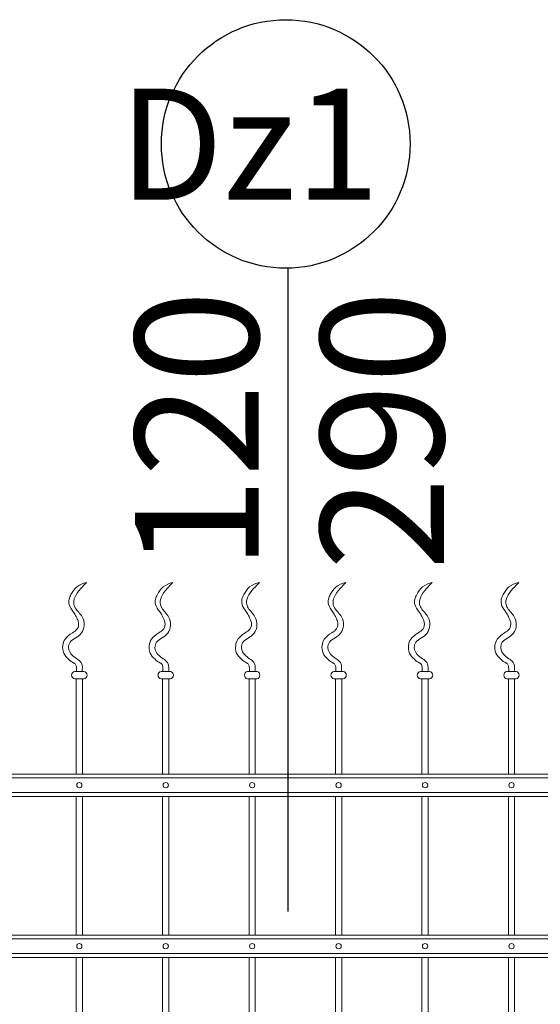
# Model space of a CAD drawing. Header units: millimetres. Extents: x 6567289036 to 6568990308, y 5976640423 to 5977332400.
# Tile 318 of 334: x 6568954751 to 6568955594, y 5976947097 to 5976948693. Entities that reach past the tile are written whole.
import ezdxf

# ---------------------------------------------------------------- set-up
doc = ezdxf.new("R2010")
doc.units = ezdxf.units.MM
doc.layers.add('AR_Drzwi', color=3, linetype='Continuous', lineweight=18)
doc.layers.add('INWENTARYZACJA', color=7, linetype='Continuous', lineweight=13)
doc.styles.add('textKiL100', font='romans.shx', dxfattribs={"width": 0.8, "height": 20})

# ---------------------------------------------------------------- blocks, each defined once
blk = doc.blocks.new('furtka')
at = {"layer": 'INWENTARYZACJA', "color": 3}
for p, q in [((6568944800.366087, 5976947828.024062), (6568944815.319587, 5976947828.024062)), ((6568944940.366087, 5976947828.024062), (6568944955.319587, 5976947828.024062)), ((6568945080.366087, 5976947828.024062), (6568945095.319587, 5976947828.024062)), ((6568945220.366087, 5976947828.024062), (6568945235.319587, 5976947828.024062)), ((6568945360.366087, 5976947828.024062), (6568945375.319587, 5976947828.024062)), ((6568945500.366087, 5976947828.024062), (6568945515.319587, 5976947828.024062)), ((6568944815.319587, 5976947816.024062), (6568944800.366087, 5976947816.024062)), ((6568944802.842836, 5976947661.732553), (6568944802.842836, 5976947816.024062)), ((6568944812.842836, 5976947661.732553), (6568944812.842836, 5976947816.024062)), ((6568944955.319587, 5976947816.024062), (6568944940.366087, 5976947816.024062)), ((6568944942.842836, 5976947661.732553), (6568944942.842836, 5976947816.024062)), ((6568944952.842836, 5976947661.732553), (6568944952.842836, 5976947816.024062)), ((6568945095.319587, 5976947816.024062), (6568945080.366087, 5976947816.024062)), ((6568945082.842836, 5976947661.732553), (6568945082.842836, 5976947816.024062)), ((6568945092.842836, 5976947661.732553), (6568945092.842836, 5976947816.024062)), ((6568945235.319587, 5976947816.024062), (6568945220.366087, 5976947816.024062)), ((6568945222.842836, 5976947661.732553), (6568945222.842836, 5976947816.024062)), ((6568945232.842836, 5976947661.732553), (6568945232.842836, 5976947816.024062)), ((6568945375.319587, 5976947816.024062), (6568945360.366087, 5976947816.024062)), ((6568945362.842836, 5976947661.732553), (6568945362.842836, 5976947816.024062)), ((6568945372.842836, 5976947661.732553), (6568945372.842836, 5976947816.024062)), ((6568945515.319587, 5976947816.024062), (6568945500.366087, 5976947816.024062)), ((6568945502.842836, 5976947661.732553), (6568945502.842836, 5976947816.024062)), ((6568945512.842836, 5976947661.732553), (6568945512.842836, 5976947816.024062)), ((6568944580.342835, 5976947661.732553), (6568945735.342835, 5976947661.732553)), ((6568944580.342835, 5976947655.732553), (6568945735.342835, 5976947655.732553)), ((6568944580.342835, 5976947631.542539), (6568945735.342835, 5976947631.54254)), ((6568944580.342835, 5976947625.542539), (6568945735.342835, 5976947625.542539)), ((6568944802.842836, 5976947400.834135), (6568944802.842836, 5976947625.542539)), ((6568944812.842836, 5976947400.834135), (6568944812.842836, 5976947625.542539)), ((6568944942.842836, 5976947400.834135), (6568944942.842836, 5976947625.542539)), ((6568944952.842836, 5976947400.834135), (6568944952.842836, 5976947625.542539)), ((6568945082.842836, 5976947400.834135), (6568945082.842836, 5976947625.542539)), ((6568945092.842836, 5976947400.834135), (6568945092.842836, 5976947625.542539)), ((6568945222.842836, 5976947400.834135), (6568945222.842836, 5976947625.542539)), ((6568945232.842836, 5976947400.834135), (6568945232.842836, 5976947625.542539)), ((6568945362.842836, 5976947400.834135), (6568945362.842836, 5976947625.542539)), ((6568945372.842836, 5976947400.834135), (6568945372.842836, 5976947625.542539)), ((6568945502.842836, 5976947400.834135), (6568945502.842836, 5976947625.542539)), ((6568945512.842836, 5976947400.834135), (6568945512.842836, 5976947625.542539)), ((6568944580.342835, 5976947400.834135), (6568945735.342835, 5976947400.834136)), ((6568944580.342835, 5976947394.834135), (6568945735.342835, 5976947394.834136)), ((6568944580.342835, 5976947370.644121), (6568945735.342835, 5976947370.644121)), ((6568944580.342835, 5976947364.644121), (6568945735.342835, 5976947364.644121)), ((6568944802.842836, 5976947068.892914), (6568944802.842836, 5976947364.644121)), ((6568944812.842835, 5976947054.152094), (6568944812.842836, 5976947364.644121)), ((6568944942.842835, 5976946862.521415), (6568944942.842836, 5976947364.644121)), ((6568944952.842836, 5976946847.780593), (6568944952.842836, 5976947364.644121)), ((6568945082.842837, 5976946656.149917), (6568945082.842836, 5976947364.644121)), ((6568945092.842837, 5976946641.409093), (6568945092.842836, 5976947364.644121)), ((6568945222.842837, 5976946641.409096), (6568945222.842836, 5976947364.644121)), ((6568945232.842836, 5976946656.149916), (6568945232.842836, 5976947364.644121)), ((6568945362.842836, 5976946847.780597), (6568945362.842836, 5976947364.644121)), ((6568945372.842835, 5976946862.521417), (6568945372.842836, 5976947364.644121)), ((6568945502.842837, 5976947054.152097), (6568945502.842836, 5976947364.644121)), ((6568945512.842837, 5976947068.892919), (6568945512.842836, 5976947364.644121))]:
    blk.add_line(p, q, dxfattribs=at)
for centre in [(6568944807.842836, 5976947643.637546), (6568944947.842836, 5976947643.637546), (6568945087.842836, 5976947643.637546), (6568945227.842835, 5976947643.637546), (6568945367.842835, 5976947643.637546), (6568945507.842835, 5976947643.637546), (6568944807.842836, 5976947382.739128), (6568944947.842836, 5976947382.739128), (6568945087.842836, 5976947382.739128), (6568945227.842836, 5976947382.739128), (6568945367.842836, 5976947382.739128), (6568945507.842836, 5976947382.739128)]:
    blk.add_circle(centre, 4.251894, dxfattribs=at)
for centre, start, end in [((6568944801.437799, 5976947822.024062), 100.127286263, 259.872713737), ((6568944814.247874, 5976947822.024062), 280.127286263, 79.872713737), ((6568944941.437799, 5976947822.024062), 100.127286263, 259.872713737), ((6568944954.247874, 5976947822.024062), 280.127286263, 79.872713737), ((6568945081.437799, 5976947822.024062), 100.127286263, 259.872713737), ((6568945094.247874, 5976947822.024062), 280.127286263, 79.872713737), ((6568945221.437799, 5976947822.024062), 100.127286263, 259.872713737), ((6568945234.247874, 5976947822.024062), 280.127286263, 79.872713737), ((6568945361.437799, 5976947822.024062), 100.127286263, 259.872713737), ((6568945374.247874, 5976947822.024062), 280.127286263, 79.872713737), ((6568945501.437799, 5976947822.024062), 100.127286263, 259.872713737), ((6568945514.247874, 5976947822.024062), 280.127286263, 79.872713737)]:
    blk.add_arc(centre, 6.094962, start, end, dxfattribs=at)
for points in [[(6568944819.524005, 5976947972.304617), (6568944813.834815, 5976947970.376954), (6568944803.061966, 5976947966.726799), (6568944795.357692, 5976947954.703712), (6568944790.133219, 5976947944.21007), (6568944791.609389, 5976947931.683167), (6568944800.082082, 5976947922.887454), (6568944804.270779, 5976947913.632751), (6568944807.654293, 5976947905.993287), (6568944805.672169, 5976947896.096266), (6568944795.043113, 5976947889.563438), (6568944784.557757, 5976947882.481928), (6568944780.208152, 5976947869.685226), (6568944781.438758, 5976947857.096414), (6568944789.793232, 5976947847.862888), (6568944796.258387, 5976947842.793319), (6568944801.39041, 5976947840.578859), (6568944803.41847, 5976947836.292952), (6568944803.281894, 5976947831.762514), (6568944803.284261, 5976947828.783317), (6568944803.286385, 5976947828.024062)], [(6568944959.524005, 5976947972.304617), (6568944953.834815, 5976947970.376954), (6568944943.061966, 5976947966.726799), (6568944935.357692, 5976947954.703712), (6568944930.133219, 5976947944.21007), (6568944931.609389, 5976947931.683167), (6568944940.082082, 5976947922.887454), (6568944944.270779, 5976947913.632751), (6568944947.654293, 5976947905.993287), (6568944945.672169, 5976947896.096266), (6568944935.043113, 5976947889.563438), (6568944924.557757, 5976947882.481928), (6568944920.208152, 5976947869.685226), (6568944921.438758, 5976947857.096414), (6568944929.793232, 5976947847.862888), (6568944936.258387, 5976947842.793319), (6568944941.39041, 5976947840.578859), (6568944943.41847, 5976947836.292952), (6568944943.281894, 5976947831.762514), (6568944943.284261, 5976947828.783317), (6568944943.286385, 5976947828.024062)], [(6568945099.524005, 5976947972.304617), (6568945093.834815, 5976947970.376954), (6568945083.061966, 5976947966.726799), (6568945075.357692, 5976947954.703712), (6568945070.133219, 5976947944.21007), (6568945071.609389, 5976947931.683167), (6568945080.082082, 5976947922.887454), (6568945084.270779, 5976947913.632751), (6568945087.654293, 5976947905.993287), (6568945085.672169, 5976947896.096266), (6568945075.043113, 5976947889.563438), (6568945064.557757, 5976947882.481928), (6568945060.208152, 5976947869.685226), (6568945061.438758, 5976947857.096414), (6568945069.793232, 5976947847.862888), (6568945076.258387, 5976947842.793319), (6568945081.39041, 5976947840.578859), (6568945083.41847, 5976947836.292952), (6568945083.281894, 5976947831.762514), (6568945083.284261, 5976947828.783317), (6568945083.286385, 5976947828.024062)], [(6568945239.524005, 5976947972.304617), (6568945233.834815, 5976947970.376954), (6568945223.061966, 5976947966.726799), (6568945215.357692, 5976947954.703712), (6568945210.133219, 5976947944.21007), (6568945211.609389, 5976947931.683167), (6568945220.082082, 5976947922.887454), (6568945224.270779, 5976947913.632751), (6568945227.654293, 5976947905.993287), (6568945225.672169, 5976947896.096266), (6568945215.043113, 5976947889.563438), (6568945204.557757, 5976947882.481928), (6568945200.208152, 5976947869.685226), (6568945201.438758, 5976947857.096414), (6568945209.793232, 5976947847.862888), (6568945216.258387, 5976947842.793319), (6568945221.39041, 5976947840.578859), (6568945223.41847, 5976947836.292952), (6568945223.281894, 5976947831.762514), (6568945223.284261, 5976947828.783317), (6568945223.286385, 5976947828.024062)], [(6568945379.524005, 5976947972.304617), (6568945373.834815, 5976947970.376954), (6568945363.061966, 5976947966.726799), (6568945355.357692, 5976947954.703712), (6568945350.133219, 5976947944.21007), (6568945351.609389, 5976947931.683167), (6568945360.082082, 5976947922.887454), (6568945364.270779, 5976947913.632751), (6568945367.654293, 5976947905.993287), (6568945365.672169, 5976947896.096266), (6568945355.043113, 5976947889.563438), (6568945344.557757, 5976947882.481928), (6568945340.208152, 5976947869.685226), (6568945341.438758, 5976947857.096414), (6568945349.793232, 5976947847.862888), (6568945356.258387, 5976947842.793319), (6568945361.39041, 5976947840.578859), (6568945363.41847, 5976947836.292952), (6568945363.281894, 5976947831.762514), (6568945363.284261, 5976947828.783317), (6568945363.286385, 5976947828.024062)], [(6568945519.524005, 5976947972.304617), (6568945513.834815, 5976947970.376954), (6568945503.061966, 5976947966.726799), (6568945495.357692, 5976947954.703712), (6568945490.133219, 5976947944.21007), (6568945491.609389, 5976947931.683167), (6568945500.082082, 5976947922.887454), (6568945504.270779, 5976947913.632751), (6568945507.654293, 5976947905.993287), (6568945505.672169, 5976947896.096266), (6568945495.043113, 5976947889.563438), (6568945484.557757, 5976947882.481928), (6568945480.208152, 5976947869.685226), (6568945481.438758, 5976947857.096414), (6568945489.793232, 5976947847.862888), (6568945496.258387, 5976947842.793319), (6568945501.39041, 5976947840.578859), (6568945503.41847, 5976947836.292952), (6568945503.281894, 5976947831.762514), (6568945503.284261, 5976947828.783317), (6568945503.286385, 5976947828.024062)]]:
    blk.add_open_spline(points, degree=3, knots=[0, 0, 0, 0, 17.4702589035, 33.0810716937, 41.0586337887, 52.3414644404, 68.02700428, 76.5686781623, 82.7695184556, 92.9064335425, 103.214417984, 119.0128628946, 129.5834725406, 142.1755272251, 154.9439315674, 165.5798935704, 166.7229703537, 171.5429598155, 178.2025003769, 180.4777222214, 180.4777222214, 180.4777222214, 180.4777222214], dxfattribs=at)
for points in [[(6568944812.399289, 5976947828.024062), (6568944811.75161, 5976947840.31703), (6568944797.502178, 5976947853.256986), (6568944790.377462, 5976947866.843942), (6568944792.968271, 5976947875.254916), (6568944802.036085, 5976947882.371902), (6568944811.1039, 5976947890.135876), (6568944815.637807, 5976947902.428829), (6568944812.399289, 5976947916.662787), (6568944801.388375, 5976947930.896746), (6568944798.797598, 5976947938.660719), (6568944802.683796, 5976947952.247675), (6568944813.046999, 5976947965.18763), (6568944819.524005, 5976947972.304617)], [(6568944952.399289, 5976947828.024062), (6568944951.75161, 5976947840.31703), (6568944937.502178, 5976947853.256986), (6568944930.377462, 5976947866.843942), (6568944932.968271, 5976947875.254916), (6568944942.036085, 5976947882.371902), (6568944951.1039, 5976947890.135876), (6568944955.637807, 5976947902.428829), (6568944952.399289, 5976947916.662787), (6568944941.388375, 5976947930.896746), (6568944938.797598, 5976947938.660719), (6568944942.683796, 5976947952.247675), (6568944953.046999, 5976947965.18763), (6568944959.524005, 5976947972.304617)], [(6568945092.399289, 5976947828.024062), (6568945091.75161, 5976947840.31703), (6568945077.502178, 5976947853.256986), (6568945070.377462, 5976947866.843942), (6568945072.968271, 5976947875.254916), (6568945082.036085, 5976947882.371902), (6568945091.1039, 5976947890.135876), (6568945095.637807, 5976947902.428829), (6568945092.399289, 5976947916.662787), (6568945081.388375, 5976947930.896746), (6568945078.797598, 5976947938.660719), (6568945082.683796, 5976947952.247675), (6568945093.046999, 5976947965.18763), (6568945099.524005, 5976947972.304617)], [(6568945232.399289, 5976947828.024062), (6568945231.75161, 5976947840.31703), (6568945217.502178, 5976947853.256986), (6568945210.377462, 5976947866.843942), (6568945212.968271, 5976947875.254916), (6568945222.036085, 5976947882.371902), (6568945231.1039, 5976947890.135876), (6568945235.637807, 5976947902.428829), (6568945232.399289, 5976947916.662787), (6568945221.388375, 5976947930.896746), (6568945218.797598, 5976947938.660719), (6568945222.683796, 5976947952.247675), (6568945233.046999, 5976947965.18763), (6568945239.524005, 5976947972.304617)], [(6568945372.399289, 5976947828.024062), (6568945371.75161, 5976947840.31703), (6568945357.502178, 5976947853.256986), (6568945350.377462, 5976947866.843942), (6568945352.968271, 5976947875.254916), (6568945362.036085, 5976947882.371902), (6568945371.1039, 5976947890.135876), (6568945375.637807, 5976947902.428829), (6568945372.399289, 5976947916.662787), (6568945361.388375, 5976947930.896746), (6568945358.797598, 5976947938.660719), (6568945362.683796, 5976947952.247675), (6568945373.046999, 5976947965.18763), (6568945379.524005, 5976947972.304617)], [(6568945512.399289, 5976947828.024062), (6568945511.75161, 5976947840.31703), (6568945497.502178, 5976947853.256986), (6568945490.377462, 5976947866.843942), (6568945492.968271, 5976947875.254916), (6568945502.036085, 5976947882.371902), (6568945511.1039, 5976947890.135876), (6568945515.637807, 5976947902.428829), (6568945512.399289, 5976947916.662787), (6568945501.388375, 5976947930.896746), (6568945498.797598, 5976947938.660719), (6568945502.683796, 5976947952.247675), (6568945513.046999, 5976947965.18763), (6568945519.524005, 5976947972.304617)]]:
    blk.add_spline(points, degree=3, dxfattribs=at)

msp = doc.modelspace()

# ---------------------------------------------------------------- linework, layer by layer
at = {"layer": 'AR_Drzwi', "color": 3, "lineweight": 25}
msp.add_line((6568955185.310263, 5976948289.946471), (6568955185.310263, 5976947247.417996), dxfattribs=at)
msp.add_circle((6568955181.753822, 5976948491.280886), 201.365824, dxfattribs=at)

# ---------------------------------------------------------------- block references
at = {"layer": 'INWENTARYZACJA'}
msp.add_blockref('furtka', (10039.549829, -191.483764), dxfattribs=at)

# ---------------------------------------------------------------- texts
at = {"layer": 'AR_Drzwi', "color": 3, "lineweight": 25, "insert": (6568955333.536959, 5976948580.876936), "char_height": 180, "attachment_point": 3, "style": 'textKiL100'}
msp.add_mtext_dynamic_manual_height_columns('Dz1', width=933.83132152, gutter_width=1, heights=[0], dxfattribs=at)
at = {"layer": 'AR_Drzwi', "color": 3, "lineweight": 25, "char_height": 200, "attachment_point": 3, "rotation": 90, "style": 'textKiL100'}
for s, insert in [('120', (6568954937.654486, 5976948254.331299)), ('290', (6568955237.840219, 5976948254.332299))]:
    msp.add_mtext_dynamic_manual_height_columns(s, width=408.46417623, gutter_width=1, heights=[0], dxfattribs=dict(at, insert=insert))

doc.saveas('drawing.dxf')
